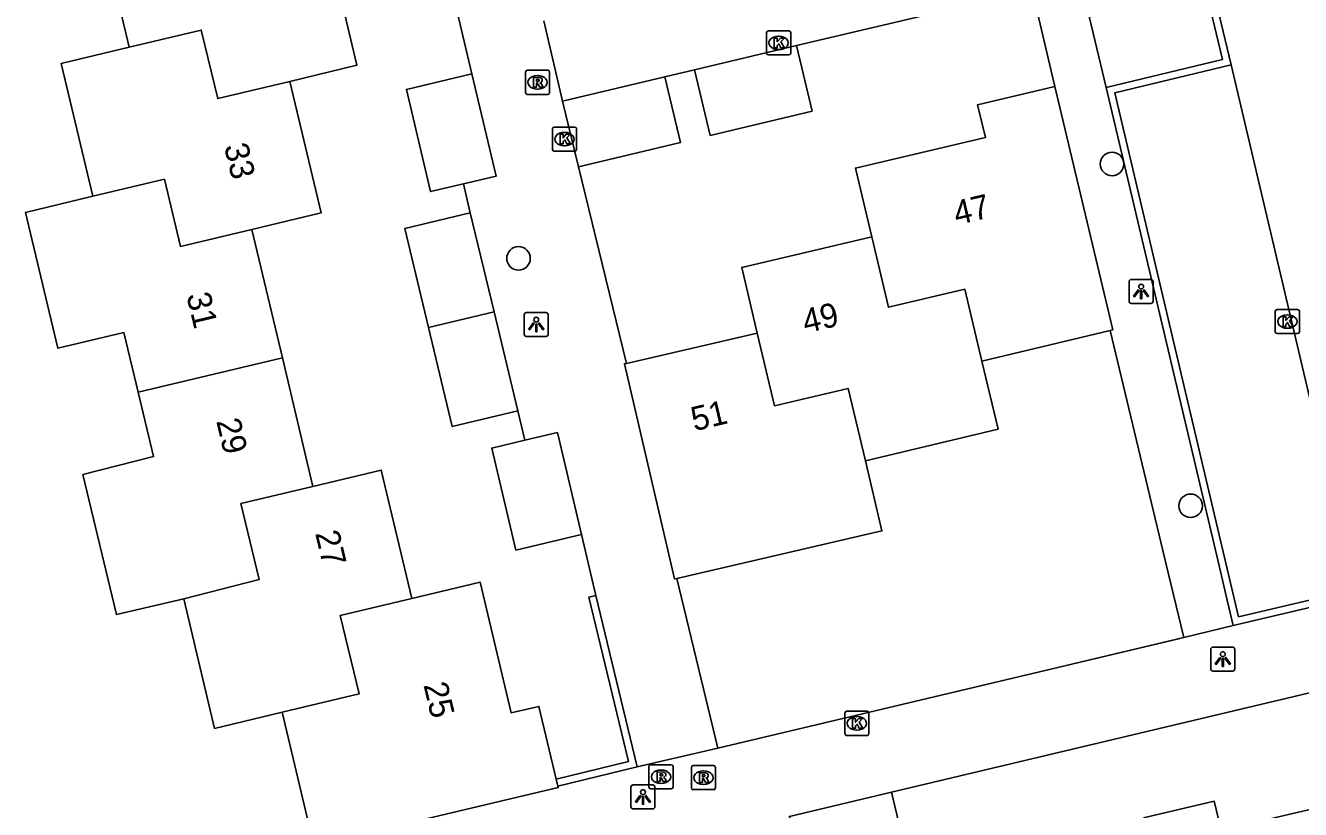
# Model space of a CAD drawing. Extents: x 158038 to 159242, y 380133 to 381214.
# Drawn here: x 158588.2 to 158641.1, y 380579.1 to 380611.6 of the extents above; entities that cross this region are included whole.
import ezdxf

# ---------------------------------------------------------------- set-up
doc = ezdxf.new("R2010")
doc.units = 0
for name, color, linetype in [('IMGEO_Boom', 7, 'Continuous'), ('IMGEO_Kolk', 7, 'Continuous'), ('IMGEO_Lichtpunt', 7, 'Continuous'), ('IMGEO_Muur', 7, 'Continuous'), ('IMGEO_Pand', 7, 'Continuous'), ('IMGEO_Pand_nummerreeks', 7, 'Continuous'), ('IMGEO_Rijbaan_lokaal_open', 7, 'Continuous'), ('IMGEO_Rioolput', 7, 'Continuous'), ('IMGEO_Voetpad_open', 7, 'Continuous')]:
    doc.layers.add(name, color=color, linetype=linetype)

msp = doc.modelspace()

# ---------------------------------------------------------------- linework, layer by layer
at = {"layer": 'IMGEO_Boom'}
for centre in [(158633.294, 380605.895), (158608.653, 380601.974), (158636.555, 380591.7)]:
    msp.add_circle(centre, 0.489, dxfattribs=at)
at = {"layer": 'IMGEO_Kolk'}
for p, q in [((158618.951, 380610.497), (158618.951, 380611.349)), ((158619.026, 380611.423), (158619.878, 380611.423)), ((158619.439, 380611.203), (158619.464, 380611.203)), ((158619.952, 380611.349), (158619.952, 380610.497)), ((158619.462, 380610.643), (158619.437, 380610.643)), ((158619.878, 380610.423), (158619.026, 380610.423)), ((158610.061, 380606.5), (158610.061, 380607.352)), ((158610.136, 380607.426), (158610.988, 380607.426)), ((158611.062, 380607.352), (158611.062, 380606.5)), ((158610.549, 380607.206), (158610.574, 380607.206)), ((158610.988, 380606.426), (158610.136, 380606.426)), ((158610.572, 380606.646), (158610.547, 380606.646)), ((158640.146, 380599.852), (158640.998, 380599.852)), ((158640.071, 380598.926), (158640.071, 380599.778)), ((158640.559, 380599.632), (158640.584, 380599.632)), ((158641.072, 380599.778), (158641.072, 380598.926)), ((158640.998, 380598.852), (158640.146, 380598.852)), ((158640.582, 380599.072), (158640.557, 380599.072)), ((158622.201, 380582.239), (158622.201, 380583.091)), ((158622.276, 380583.165), (158623.128, 380583.165)), ((158622.689, 380582.945), (158622.714, 380582.945)), ((158623.202, 380583.091), (158623.202, 380582.239)), ((158622.712, 380582.385), (158622.687, 380582.385)), ((158623.128, 380582.165), (158622.276, 380582.165))]:
    msp.add_line(p, q, dxfattribs=at)
for points in [[(158618.951, 380610.497), (158618.951, 380611.349)], [(158619.026, 380611.423), (158619.878, 380611.423)], [(158619.272, 380611.123), (158619.395, 380611.123), (158619.395, 380610.972), (158619.525, 380611.123), (158619.689, 380611.123), (158619.543, 380610.972), (158619.696, 380610.723), (158619.544, 380610.723), (158619.459, 380610.887), (158619.395, 380610.82), (158619.395, 380610.723), (158619.272, 380610.723), (158619.272, 380611.123)], [(158619.952, 380611.349), (158619.952, 380610.497)], [(158619.878, 380610.423), (158619.026, 380610.423)], [(158610.061, 380606.5), (158610.061, 380607.352)], [(158610.136, 380607.426), (158610.988, 380607.426)], [(158611.062, 380607.352), (158611.062, 380606.5)], [(158610.382, 380607.126), (158610.505, 380607.126), (158610.505, 380606.975), (158610.635, 380607.126), (158610.799, 380607.126), (158610.653, 380606.975), (158610.806, 380606.726), (158610.654, 380606.726), (158610.569, 380606.89), (158610.505, 380606.823), (158610.505, 380606.726), (158610.382, 380606.726), (158610.382, 380607.126)], [(158610.988, 380606.426), (158610.136, 380606.426)], [(158640.146, 380599.852), (158640.998, 380599.852)], [(158640.071, 380598.926), (158640.071, 380599.778)], [(158640.392, 380599.552), (158640.515, 380599.552), (158640.515, 380599.401), (158640.645, 380599.552), (158640.809, 380599.552), (158640.663, 380599.401), (158640.816, 380599.152), (158640.664, 380599.152), (158640.579, 380599.316), (158640.515, 380599.249), (158640.515, 380599.152), (158640.392, 380599.152), (158640.392, 380599.552)], [(158641.072, 380599.778), (158641.072, 380598.926)], [(158640.998, 380598.852), (158640.146, 380598.852)], [(158622.201, 380582.239), (158622.201, 380583.091)], [(158622.276, 380583.165), (158623.128, 380583.165)], [(158623.202, 380583.091), (158623.202, 380582.239)], [(158622.522, 380582.865), (158622.645, 380582.865), (158622.645, 380582.714), (158622.775, 380582.865), (158622.939, 380582.865), (158622.793, 380582.714), (158622.946, 380582.465), (158622.794, 380582.465), (158622.709, 380582.629), (158622.645, 380582.562), (158622.645, 380582.465), (158622.522, 380582.465), (158622.522, 380582.865)], [(158623.128, 380582.165), (158622.276, 380582.165)]]:
    msp.add_lwpolyline(points, dxfattribs=at)
for centre, start, end in [((158619.028, 380611.347), 91.552, 178.448), ((158619.028, 380611.347), 91.552, 178.448), ((158619.876, 380611.347), 1.552, 88.448), ((158619.876, 380611.347), 1.552, 88.448), ((158619.028, 380610.499), 181.552, 268.448), ((158619.028, 380610.499), 181.552, 268.448), ((158619.876, 380610.499), 271.552, 358.448), ((158619.876, 380610.499), 271.552, 358.448), ((158610.138, 380607.35), 91.552, 178.448), ((158610.138, 380607.35), 91.552, 178.448), ((158610.986, 380607.35), 1.552, 88.448), ((158610.986, 380607.35), 1.552, 88.448), ((158610.138, 380606.502), 181.552, 268.448), ((158610.138, 380606.502), 181.552, 268.448), ((158610.986, 380606.502), 271.552, 358.448), ((158610.986, 380606.502), 271.552, 358.448), ((158640.148, 380599.776), 91.552, 178.448), ((158640.148, 380599.776), 91.552, 178.448), ((158640.996, 380599.776), 1.552, 88.448), ((158640.996, 380599.776), 1.552, 88.448), ((158640.148, 380598.928), 181.552, 268.448), ((158640.148, 380598.928), 181.552, 268.448), ((158640.996, 380598.928), 271.552, 358.448), ((158640.996, 380598.928), 271.552, 358.448), ((158622.278, 380583.089), 91.552, 178.448), ((158622.278, 380583.089), 91.552, 178.448), ((158623.126, 380583.089), 1.552, 88.448), ((158623.126, 380583.089), 1.552, 88.448), ((158622.278, 380582.241), 181.552, 268.448), ((158622.278, 380582.241), 181.552, 268.448), ((158623.126, 380582.241), 271.552, 358.448), ((158623.126, 380582.241), 271.552, 358.448)]:
    msp.add_arc(centre, 0.0765, start, end, dxfattribs=at)
for centre, major_axis, ratio, start_param, end_param in [((158619.438, 380610.923), (-0.387, 0.002), 0.722429, 4.712389, 7.853982), ((158619.463, 380610.923), (-0.39, 0.002), 0.717154, 1.570796, 4.712389), ((158610.548, 380606.926), (-0.387, 0.002), 0.722429, 4.712389, 7.853982), ((158610.573, 380606.926), (-0.39, 0.002), 0.717154, 1.570796, 4.712389), ((158640.558, 380599.352), (-0.387, 0.002), 0.722429, 4.712389, 7.853982), ((158640.583, 380599.352), (-0.39, 0.002), 0.717154, 1.570796, 4.712389), ((158622.688, 380582.665), (-0.387, 0.002), 0.722429, 4.712389, 7.853982), ((158622.713, 380582.665), (-0.39, 0.002), 0.717154, 1.570796, 4.712389)]:
    msp.add_ellipse(centre, major_axis=major_axis, ratio=ratio, start_param=start_param, end_param=end_param, dxfattribs=at)
at = {"layer": 'IMGEO_Lichtpunt'}
for p, q in [((158634.003, 380601.006), (158634.003, 380600.199)), ((158634.003, 380601.006), (158634.003, 380600.199)), ((158634.905, 380601.101), (158634.097, 380601.101)), ((158634.905, 380601.101), (158634.097, 380601.101)), ((158634.999, 380600.199), (158634.999, 380601.006)), ((158634.999, 380600.199), (158634.999, 380601.006)), ((158634.097, 380600.105), (158634.905, 380600.105)), ((158634.097, 380600.105), (158634.905, 380600.105)), ((158608.89, 380599.632), (158608.89, 380598.825)), ((158608.89, 380599.632), (158608.89, 380598.825)), ((158609.792, 380599.727), (158608.984, 380599.727)), ((158609.792, 380599.727), (158608.984, 380599.727)), ((158609.886, 380598.825), (158609.886, 380599.632)), ((158609.886, 380598.825), (158609.886, 380599.632)), ((158608.984, 380598.731), (158609.792, 380598.731)), ((158608.984, 380598.731), (158609.792, 380598.731)), ((158637.394, 380585.739), (158637.394, 380584.932)), ((158637.394, 380585.739), (158637.394, 380584.932)), ((158638.296, 380585.834), (158637.488, 380585.834)), ((158638.296, 380585.834), (158637.488, 380585.834)), ((158638.39, 380584.932), (158638.39, 380585.739)), ((158638.39, 380584.932), (158638.39, 380585.739)), ((158637.488, 380584.838), (158638.296, 380584.838)), ((158637.488, 380584.838), (158638.296, 380584.838)), ((158613.321, 380580.011), (158613.321, 380579.204)), ((158613.321, 380580.011), (158613.321, 380579.204)), ((158614.223, 380580.106), (158613.415, 380580.106)), ((158614.223, 380580.106), (158613.415, 380580.106)), ((158614.317, 380579.204), (158614.317, 380580.011)), ((158614.317, 380579.204), (158614.317, 380580.011)), ((158613.415, 380579.11), (158614.223, 380579.11)), ((158613.415, 380579.11), (158614.223, 380579.11))]:
    msp.add_line(p, q, dxfattribs=at)
for points in [[(158634.377, 380600.67), (158634.416, 380600.642), (158634.228, 380600.38), (158634.19, 380600.407), (158634.377, 380600.67)], [(158634.479, 380600.622), (158634.526, 380600.622), (158634.526, 380600.3), (158634.479, 380600.3), (158634.479, 380600.622)], [(158634.589, 380600.642), (158634.627, 380600.669), (158634.814, 380600.407), (158634.775, 380600.379), (158634.589, 380600.642)], [(158609.264, 380599.296), (158609.303, 380599.268), (158609.115, 380599.006), (158609.077, 380599.033), (158609.264, 380599.296)], [(158609.366, 380599.248), (158609.413, 380599.248), (158609.413, 380598.926), (158609.366, 380598.926), (158609.366, 380599.248)], [(158609.476, 380599.268), (158609.514, 380599.295), (158609.701, 380599.033), (158609.662, 380599.005), (158609.476, 380599.268)], [(158637.768, 380585.403), (158637.807, 380585.375), (158637.619, 380585.113), (158637.581, 380585.14), (158637.768, 380585.403)], [(158637.87, 380585.355), (158637.917, 380585.355), (158637.917, 380585.033), (158637.87, 380585.033), (158637.87, 380585.355)], [(158637.98, 380585.375), (158638.018, 380585.402), (158638.205, 380585.14), (158638.166, 380585.112), (158637.98, 380585.375)], [(158613.695, 380579.675), (158613.734, 380579.647), (158613.546, 380579.385), (158613.508, 380579.412), (158613.695, 380579.675)], [(158613.797, 380579.627), (158613.844, 380579.627), (158613.844, 380579.305), (158613.797, 380579.305), (158613.797, 380579.627)], [(158613.907, 380579.647), (158613.945, 380579.674), (158614.132, 380579.412), (158614.093, 380579.384), (158613.907, 380579.647)]]:
    msp.add_lwpolyline(points, dxfattribs=at)
for centre in [(158634.502, 380600.804), (158609.389, 380599.43), (158637.893, 380585.537), (158613.82, 380579.809)]:
    msp.add_circle(centre, 0.0994, dxfattribs=at)
for centre, start, end in [((158634.097, 380601.006), 90, 180), ((158634.097, 380601.006), 90, 180), ((158634.905, 380601.006), 0, 90), ((158634.905, 380601.006), 0, 90), ((158634.097, 380600.199), 180, 270), ((158634.097, 380600.199), 180, 270), ((158634.905, 380600.199), 270, 0), ((158634.905, 380600.199), 270, 360), ((158608.984, 380599.632), 90, 180), ((158608.984, 380599.632), 90, 180), ((158609.792, 380599.632), 0, 90), ((158609.792, 380599.632), 0, 90), ((158608.984, 380598.825), 180, 270), ((158608.984, 380598.825), 180, 270), ((158609.792, 380598.825), 270, 0), ((158609.792, 380598.825), 270, 360), ((158637.488, 380585.739), 90, 180), ((158637.488, 380585.739), 90, 180), ((158638.296, 380585.739), 0, 90), ((158638.296, 380585.739), 0, 90), ((158637.488, 380584.932), 180, 270), ((158637.488, 380584.932), 180, 270), ((158638.296, 380584.932), 270, 0), ((158638.296, 380584.932), 270, 360), ((158613.415, 380580.011), 90, 180), ((158613.415, 380580.011), 90, 180), ((158614.223, 380580.011), 0, 90), ((158614.223, 380580.011), 0, 90), ((158613.415, 380579.204), 180, 270), ((158613.415, 380579.204), 180, 270), ((158614.223, 380579.204), 270, 0), ((158614.223, 380579.204), 270, 360)]:
    msp.add_arc(centre, 0.0946, start, end, dxfattribs=at)
at = {"layer": 'IMGEO_Muur'}
for points in [[(158633.055, 380609.076), (158637.877, 380610.236), (158636.804, 380614.741)], [(158637.085, 380614.819), (158638.238, 380610.014)], [(158638.238, 380610.014), (158633.415, 380608.855), (158638.548, 380587.089), (158643.37, 380588.22)], [(158638.324, 380586.728), (158638.02, 380588.019), (158637.71, 380589.335), (158633.055, 380609.076)], [(158635.641, 380588.861), (158633.216, 380598.974)], [(158635.958, 380587.539), (158635.641, 380588.861)], [(158615.229, 380588.686), (158616.934, 380581.632), (158631.095, 380585)], [(158610.216, 380580.352), (158613.213, 380581.075), (158611.568, 380587.903), (158611.86, 380587.974)], [(158613.575, 380580.853), (158611.86, 380587.974)], [(158643.438, 380587.928), (158638.324, 380586.728)], [(158636.271, 380586.231), (158635.958, 380587.539)], [(158631.095, 380585), (158636.056, 380586.18)], [(158636.056, 380586.18), (158636.271, 380586.231)], [(158613.575, 380580.853), (158610.285, 380580.06)]]:
    msp.add_lwpolyline(points, dxfattribs=at)
at = {"layer": 'IMGEO_Pand'}
for points in [[(158601.113, 380618.522), (158601.811, 380615.597), (158600.674, 380615.326), (158601.946, 380609.991), (158599.152, 380609.324)], [(158592.494, 380610.742), (158591.201, 380616.16)], [(158599.152, 380609.324), (158596.163, 380608.61), (158595.484, 380611.455), (158592.494, 380610.742)], [(158590.985, 380604.554), (158589.669, 380610.068), (158592.494, 380610.742)], [(158615.952, 380609.802), (158620.191, 380610.816)], [(158615.952, 380609.802), (158616.603, 380607.079), (158620.842, 380608.092), (158620.191, 380610.816)], [(158606.364, 380605.068), (158605.002, 380604.745), (158603.995, 380608.991), (158606.72, 380609.637)], [(158606.364, 380605.068), (158607.726, 380605.391), (158606.72, 380609.637)], [(158610.485, 380608.502), (158614.725, 380609.51)], [(158611.144, 380605.772), (158615.373, 380606.786), (158614.725, 380609.51)], [(158599.152, 380609.324), (158600.456, 380603.862), (158597.583, 380603.176)], [(158630.92, 380609.117), (158627.714, 380608.355), (158628.035, 380607), (158622.642, 380605.722), (158623.317, 380602.874)], [(158630.92, 380609.117), (158633.323, 380599), (158633.216, 380598.974)], [(158610.485, 380608.502), (158611.144, 380605.772)], [(158597.583, 380603.176), (158594.618, 380602.468), (158593.951, 380605.261), (158590.985, 380604.554)], [(158592.863, 380596.413), (158592.271, 380598.895), (158589.531, 380598.241), (158588.184, 380603.886), (158590.985, 380604.554)], [(158604.914, 380599.099), (158603.928, 380603.208), (158606.65, 380603.861)], [(158607.637, 380599.752), (158606.65, 380603.861)], [(158597.583, 380603.176), (158598.849, 380597.84)], [(158623.317, 380602.874), (158617.921, 380601.596), (158618.566, 380598.874)], [(158627.886, 380597.708), (158627.178, 380600.695), (158624.011, 380599.944), (158623.317, 380602.874)], [(158607.637, 380599.752), (158604.914, 380599.099)], [(158608.623, 380595.643), (158607.637, 380599.752)], [(158608.623, 380595.643), (158605.901, 380594.99), (158604.914, 380599.099)], [(158618.566, 380598.874), (158613.13, 380597.614)], [(158618.566, 380598.874), (158619.281, 380595.854), (158622.333, 380596.577), (158623.062, 380593.57)], [(158633.216, 380598.974), (158627.886, 380597.708)], [(158598.849, 380597.84), (158592.863, 380596.413)], [(158598.849, 380597.84), (158600.115, 380592.507)], [(158613.13, 380597.614), (158613.052, 380597.596), (158615.122, 380588.661), (158615.229, 380588.686)], [(158627.886, 380597.708), (158628.559, 380594.876), (158623.062, 380593.57)], [(158594.751, 380587.841), (158591.958, 380587.18), (158590.569, 380592.999), (158593.501, 380593.742), (158592.863, 380596.413)], [(158611.27, 380590.507), (158610.267, 380594.742), (158608.914, 380594.422)], [(158611.27, 380590.507), (158608.546, 380589.861), (158607.542, 380594.097), (158608.914, 380594.422)], [(158623.062, 380593.57), (158623.737, 380590.657), (158615.229, 380588.686)], [(158600.115, 380592.507), (158602.951, 380593.184), (158604.223, 380587.854)], [(158594.751, 380587.841), (158597.879, 380588.637), (158597.125, 380591.793), (158600.115, 380592.507)], [(158604.223, 380587.854), (158607.056, 380588.53), (158608.352, 380583.097), (158609.501, 380583.371), (158610.216, 380580.352)], [(158598.844, 380583.125), (158596.027, 380582.452), (158594.751, 380587.841)], [(158598.844, 380583.125), (158602.032, 380583.886), (158601.254, 380587.146), (158604.223, 380587.854)], [(158600.141, 380577.647), (158598.844, 380583.125)], [(158610.285, 380580.06), (158610.216, 380580.352)], [(158610.285, 380580.06), (158610.3, 380579.998), (158600.153, 380577.595), (158600.141, 380577.647)], [(158620.227, 380577.419), (158619.901, 380578.801), (158624.141, 380579.801)], [(158620.227, 380577.419), (158620.543, 380576.076), (158624.784, 380577.076), (158624.141, 380579.801)], [(158643.85, 380576.626), (158643.181, 380579.481), (158637.822, 380578.225), (158637.539, 380579.432), (158634.602, 380578.744)]]:
    msp.add_lwpolyline(points, dxfattribs=at)
at = {"layer": 'IMGEO_Rijbaan_lokaal_open'}
msp.add_lwpolyline([(158638.238, 380610.014), (158643.37, 380588.22)], dxfattribs=at)
at = {"layer": 'IMGEO_Rioolput'}
for p, q in [((158608.942, 380608.86), (158608.942, 380609.712)), ((158609.017, 380609.786), (158609.869, 380609.786)), ((158609.43, 380609.566), (158609.455, 380609.566)), ((158609.943, 380609.712), (158609.943, 380608.86)), ((158609.453, 380609.006), (158609.428, 380609.006)), ((158609.869, 380608.786), (158609.017, 380608.786)), ((158614.069, 380580.02), (158614.069, 380580.872)), ((158614.144, 380580.946), (158614.996, 380580.946)), ((158615.07, 380580.872), (158615.07, 380580.02)), ((158615.828, 380579.986), (158615.828, 380580.838)), ((158615.903, 380580.912), (158616.755, 380580.912)), ((158616.829, 380580.838), (158616.829, 380579.986)), ((158614.557, 380580.726), (158614.582, 380580.726)), ((158616.316, 380580.692), (158616.341, 380580.692)), ((158614.996, 380579.946), (158614.144, 380579.946)), ((158614.58, 380580.166), (158614.555, 380580.166)), ((158616.755, 380579.912), (158615.903, 380579.912)), ((158616.339, 380580.132), (158616.314, 380580.132))]:
    msp.add_line(p, q, dxfattribs=at)
for points in [[(158608.942, 380608.86), (158608.942, 380609.712)], [(158609.017, 380609.786), (158609.869, 380609.786)], [(158609.531, 380609.484), (158609.279, 380609.486), (158609.279, 380609.086)], [(158609.457, 380609.405), (158609.403, 380609.405), (158609.403, 380609.324)], [(158609.943, 380609.712), (158609.943, 380608.86)], [(158609.279, 380609.086), (158609.403, 380609.086), (158609.403, 380609.248), (158609.414, 380609.248)], [(158609.403, 380609.324), (158609.455, 380609.324)], [(158609.461, 380609.219), (158609.532, 380609.086), (158609.672, 380609.086), (158609.607, 380609.212)], [(158609.869, 380608.786), (158609.017, 380608.786)], [(158614.069, 380580.02), (158614.069, 380580.872)], [(158614.144, 380580.946), (158614.996, 380580.946)], [(158615.07, 380580.872), (158615.07, 380580.02)], [(158615.828, 380579.986), (158615.828, 380580.838)], [(158615.903, 380580.912), (158616.755, 380580.912)], [(158616.829, 380580.838), (158616.829, 380579.986)], [(158614.658, 380580.644), (158614.406, 380580.646), (158614.406, 380580.246)], [(158614.406, 380580.246), (158614.53, 380580.246), (158614.53, 380580.408), (158614.541, 380580.408)], [(158614.584, 380580.565), (158614.53, 380580.565), (158614.53, 380580.484)], [(158614.53, 380580.484), (158614.582, 380580.484)], [(158614.588, 380580.379), (158614.659, 380580.246), (158614.799, 380580.246), (158614.734, 380580.372)], [(158616.417, 380580.61), (158616.165, 380580.612), (158616.165, 380580.212)], [(158616.165, 380580.212), (158616.289, 380580.212), (158616.289, 380580.374), (158616.3, 380580.374)], [(158616.343, 380580.531), (158616.289, 380580.531), (158616.289, 380580.45)], [(158616.289, 380580.45), (158616.341, 380580.45)], [(158616.347, 380580.345), (158616.418, 380580.212), (158616.558, 380580.212), (158616.493, 380580.338)], [(158614.996, 380579.946), (158614.144, 380579.946)], [(158616.755, 380579.912), (158615.903, 380579.912)]]:
    msp.add_lwpolyline(points, dxfattribs=at)
for centre, radius, start, end in [((158609.019, 380609.71), 0.0765, 91.552, 178.448), ((158609.019, 380609.71), 0.0765, 91.552, 178.448), ((158609.463, 380609.309), 0.0964, 77.0061, 93.1865), ((158609.477, 380609.366), 0.0378, 276.6634, 79.6772), ((158609.53, 380609.374), 0.109, 350.3612, 89.416), ((158609.867, 380609.71), 0.0765, 1.552, 88.448), ((158609.867, 380609.71), 0.0765, 1.552, 88.448), ((158609.019, 380608.862), 0.0765, 181.552, 268.448), ((158609.019, 380608.862), 0.0765, 181.552, 268.448), ((158609.413, 380609.195), 0.0533, 26.0293, 88.6989), ((158609.439, 380609.513), 0.19, 274.7715, 282.9687), ((158609.528, 380609.374), 0.112, 277.5842, 350.9817), ((158609.512, 380609.159), 0.108, 29.5134, 73.7905), ((158609.867, 380608.862), 0.0765, 271.552, 358.448), ((158609.867, 380608.862), 0.0765, 271.552, 358.448), ((158614.146, 380580.87), 0.0765, 91.552, 178.448), ((158614.146, 380580.87), 0.0765, 91.552, 178.448), ((158614.994, 380580.87), 0.0765, 1.552, 88.448), ((158614.994, 380580.87), 0.0765, 1.552, 88.448), ((158615.905, 380580.836), 0.0765, 91.552, 178.448), ((158615.905, 380580.836), 0.0765, 91.552, 178.448), ((158616.753, 380580.836), 0.0765, 1.552, 88.448), ((158616.753, 380580.836), 0.0765, 1.552, 88.448), ((158614.54, 380580.355), 0.0533, 26.0293, 88.6989), ((158614.566, 380580.673), 0.19, 274.7715, 282.9687), ((158614.59, 380580.469), 0.0964, 77.0061, 93.1865), ((158614.604, 380580.526), 0.0378, 276.6634, 79.6772), ((158614.657, 380580.534), 0.109, 350.3612, 89.416), ((158614.655, 380580.534), 0.112, 277.5842, 350.9817), ((158614.639, 380580.319), 0.108, 29.5134, 73.7905), ((158616.299, 380580.321), 0.0533, 26.0293, 88.6989), ((158616.325, 380580.639), 0.19, 274.7715, 282.9687), ((158616.349, 380580.435), 0.0964, 77.0061, 93.1865), ((158616.363, 380580.492), 0.0378, 276.6634, 79.6772), ((158616.416, 380580.5), 0.109, 350.3612, 89.416), ((158616.414, 380580.5), 0.112, 277.5842, 350.9817), ((158616.398, 380580.285), 0.108, 29.5134, 73.7905), ((158614.146, 380580.022), 0.0765, 181.552, 268.448), ((158614.146, 380580.022), 0.0765, 181.552, 268.448), ((158614.994, 380580.022), 0.0765, 271.552, 358.448), ((158614.994, 380580.022), 0.0765, 271.552, 358.448), ((158615.905, 380579.988), 0.0765, 181.552, 268.448), ((158615.905, 380579.988), 0.0765, 181.552, 268.448), ((158616.753, 380579.988), 0.0765, 271.552, 358.448), ((158616.753, 380579.988), 0.0765, 271.552, 358.448)]:
    msp.add_arc(centre, radius, start, end, dxfattribs=at)
for centre, major_axis, ratio, start_param, end_param in [((158609.429, 380609.286), (-0.387, 0.002), 0.722429, 4.712389, 7.853982), ((158609.454, 380609.286), (-0.39, 0.002), 0.717154, 1.570796, 4.712389), ((158614.556, 380580.446), (-0.387, 0.002), 0.722429, 4.712389, 7.853982), ((158614.581, 380580.446), (-0.39, 0.002), 0.717154, 1.570796, 4.712389), ((158616.315, 380580.412), (-0.387, 0.002), 0.722429, 4.712389, 7.853982), ((158616.34, 380580.412), (-0.39, 0.002), 0.717154, 1.570796, 4.712389)]:
    msp.add_ellipse(centre, major_axis=major_axis, ratio=ratio, start_param=start_param, end_param=end_param, dxfattribs=at)
at = {"layer": 'IMGEO_Voetpad_open'}
for points in [[(158606.72, 380609.637), (158605.428, 380615.086)], [(158633.055, 380609.076), (158631.969, 380613.591), (158636.347, 380614.642), (158636.804, 380614.741)], [(158620.191, 380610.816), (158629.973, 380613.126), (158630.92, 380609.117)], [(158609.71, 380611.835), (158610.485, 380608.502)], [(158614.725, 380609.51), (158615.952, 380609.802)], [(158611.144, 380605.772), (158613.13, 380597.614)], [(158606.65, 380603.861), (158606.364, 380605.068)], [(158633.216, 380598.974), (158635.641, 380588.861), (158635.958, 380587.539), (158636.271, 380586.231)], [(158608.914, 380594.422), (158608.623, 380595.643)], [(158611.86, 380587.974), (158611.27, 380590.507)], [(158615.229, 380588.686), (158616.934, 380581.632)], [(158636.271, 380586.231), (158638.324, 380586.728)], [(158636.271, 380586.231), (158631.095, 380585), (158616.934, 380581.632)], [(158624.141, 380579.801), (158643.365, 380584.377)], [(158616.934, 380581.632), (158613.575, 380580.853)]]:
    msp.add_lwpolyline(points, dxfattribs=at)

# ---------------------------------------------------------------- texts
at = {"layer": 'IMGEO_Pand_nummerreeks'}
for s, rotation, p in [('33', 283.4275, (158596.422, 380606.635)), ('47', 13.3317, (158626.845, 380603.346)), ('31', 283.347, (158594.859, 380600.445)), ('49', 13.3245, (158620.57, 380598.853)), ('51', 13.3198, (158615.948, 380594.793)), ('29', 283.3542, (158596.099, 380595.22)), ('27', 283.4225, (158600.205, 380590.561)), ('25', 283.4159, (158604.702, 380584.262))]:
    msp.add_text(s, height=1, rotation=rotation, dxfattribs=at).set_placement(p)

doc.saveas('drawing.dxf')
